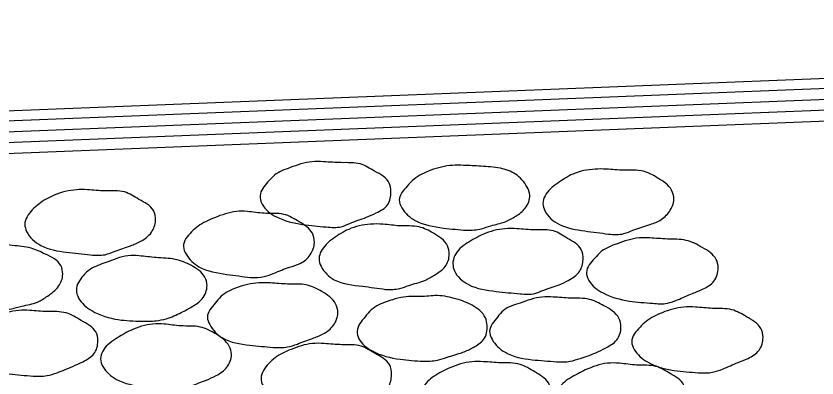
# Model space of a CAD drawing. Extents: x 634177 to 635904, y 289936 to 290970.
# Drawn here: x 635735.458 to 635738.349, y 290611.67 to 290612.978 of the extents above; entities that cross this region are included whole.
import ezdxf

# ---------------------------------------------------------------- set-up
doc = ezdxf.new("R2010")
doc.units = 0
doc.layers.add('R_Draft', color=7, linetype='Continuous')

msp = doc.modelspace()

# ---------------------------------------------------------------- linework, layer by layer
at = {"layer": 'R_Draft'}
for p, q in [((635679.8833, 290610.4165), (635743.9929, 290612.9781)), ((635679.808, 290610.3809), (635744.0617, 290612.9441)), ((635679.7231, 290610.3364), (635744.1369, 290612.9077)), ((635679.6398, 290610.2968), (635744.2081, 290612.8713)), ((635679.5557, 290610.2531), (635744.2809, 290612.8349))]:
    msp.add_line(p, q, dxfattribs=at)
for points in [[(635736.5775, 290612.2162), (635736.4917, 290612.2251), (635736.3979, 290612.2526), (635736.3461, 290612.2987), (635736.3389, 290612.3294), (635736.3664, 290612.3788), (635736.3906, 290612.403), (635736.4473, 290612.4305), (635736.5257, 290612.4516), (635736.5678, 290612.4516), (635736.6317, 290612.4483), (635736.7004, 290612.4435), (635736.7522, 290612.4176), (635736.8048, 290612.3747), (635736.8104, 290612.344), (635736.7991, 290612.2963), (635736.7578, 290612.2671), (635736.7223, 290612.251), (635736.6624, 290612.2291), (635736.6317, 290612.217), (635736.5775, 290612.2162)], [(635737.0838, 290612.204), (635737.0005, 290612.2121), (635736.8986, 290612.2396), (635736.8501, 290612.2849), (635736.8412, 290612.3141), (635736.8695, 290612.3634), (635736.8945, 290612.3885), (635736.9544, 290612.4208), (635737.0329, 290612.4386), (635737.0733, 290612.4386), (635737.1356, 290612.4354), (635737.2059, 290612.4281), (635737.2601, 290612.4071), (635737.3022, 290612.3602), (635737.3119, 290612.331), (635737.2957, 290612.2841), (635737.2618, 290612.255), (635737.2229, 290612.2348), (635737.1712, 290612.2202), (635737.138, 290612.2097), (635737.0838, 290612.204)], [(635737.5966, 290612.1903), (635737.5109, 290612.2016), (635737.4187, 290612.2251), (635737.3661, 290612.2752), (635737.3596, 290612.3003), (635737.3863, 290612.3537), (635737.413, 290612.3747), (635737.468, 290612.4071), (635737.5481, 290612.4249), (635737.5877, 290612.4249), (635737.6516, 290612.4208), (635737.722, 290612.4176), (635737.7746, 290612.3925), (635737.8239, 290612.3488), (635737.832, 290612.3157), (635737.8158, 290612.272), (635737.7818, 290612.2396), (635737.7414, 290612.2235), (635737.684, 290612.204), (635737.6516, 290612.1919), (635737.5966, 290612.1903)], [(635735.7266, 290612.1151), (635735.6392, 290612.1248), (635735.5478, 290612.149), (635735.4961, 290612.2), (635735.4896, 290612.2251), (635735.5163, 290612.2777), (635735.5397, 290612.2987), (635735.5955, 290612.331), (635735.6764, 290612.3504), (635735.7152, 290612.3504), (635735.7791, 290612.3464), (635735.8495, 290612.3424), (635735.9013, 290612.3157), (635735.9539, 290612.2752), (635735.9611, 290612.2396), (635735.9466, 290612.1968), (635735.9078, 290612.1644), (635735.8705, 290612.1482), (635735.8155, 290612.1288), (635735.7791, 290612.1159), (635735.7266, 290612.1151)], [(635736.3041, 290612.0334), (635736.2192, 290612.0447), (635736.1181, 290612.0722), (635736.0719, 290612.1175), (635736.0622, 290612.1458), (635736.0914, 290612.1984), (635736.1148, 290612.2186), (635736.1747, 290612.2493), (635736.2531, 290612.272), (635736.2928, 290612.272), (635736.3534, 290612.2655), (635736.4246, 290612.2615), (635736.4796, 290612.2348), (635736.5273, 290612.1935), (635736.5346, 290612.1604), (635736.52, 290612.1159), (635736.4836, 290612.0843), (635736.4448, 290612.0706), (635736.389, 290612.0488), (635736.3534, 290612.0366), (635736.3041, 290612.0334)], [(635736.7918, 290611.9905), (635736.7077, 290612.0018), (635736.6066, 290612.0253), (635736.5589, 290612.0738), (635736.5516, 290612.1021), (635736.5767, 290612.1523), (635736.6034, 290612.1749), (635736.6584, 290612.2073), (635736.7368, 290612.2259), (635736.7821, 290612.2259), (635736.8428, 290612.2202), (635736.9123, 290612.2162), (635736.9641, 290612.1935), (635737.0151, 290612.1482), (635737.0215, 290612.1175), (635737.007, 290612.073), (635736.9681, 290612.0423), (635736.9334, 290612.0229), (635736.8759, 290612.0051), (635736.8428, 290611.9937), (635736.7918, 290611.9905)], [(635737.2771, 290611.9743), (635737.1906, 290611.9832), (635737.0903, 290612.0083), (635737.0401, 290612.0576), (635737.0345, 290612.0827), (635737.0595, 290612.1377), (635737.0854, 290612.1571), (635737.1445, 290612.1895), (635737.2221, 290612.2097), (635737.2658, 290612.2097), (635737.3305, 290612.2057), (635737.3976, 290612.2016), (635737.4478, 290612.1749), (635737.4979, 290612.1345), (635737.5044, 290612.0989), (635737.4915, 290612.0552), (635737.451, 290612.0229), (635737.4179, 290612.0075), (635737.3596, 290611.9865), (635737.3305, 290611.976), (635737.2771, 290611.9743)], [(635737.756, 290611.9404), (635737.671, 290611.9485), (635737.5764, 290611.9776), (635737.5254, 290612.0229), (635737.5165, 290612.052), (635737.5465, 290612.1029), (635737.5699, 290612.1272), (635737.6274, 290612.1555), (635737.7066, 290612.1765), (635737.7454, 290612.1765), (635737.8085, 290612.1725), (635737.8765, 290612.1677), (635737.9347, 290612.1418), (635737.9849, 290612.0989), (635737.9921, 290612.069), (635737.976, 290612.0196), (635737.9379, 290611.9921), (635737.8999, 290611.976), (635737.8449, 290611.9525), (635737.8085, 290611.9404), (635737.756, 290611.9404)], [(635735.3885, 290611.9185), (635735.3035, 290611.9201), (635735.2113, 290611.9541), (635735.1612, 290612.0002), (635735.1539, 290612.0253), (635735.1766, 290612.0811), (635735.2057, 290612.1046), (635735.2591, 290612.1329), (635735.3391, 290612.1507), (635735.3796, 290612.1547), (635735.4443, 290612.149), (635735.5122, 290612.1393), (635735.564, 290612.1175), (635735.6198, 290612.0763), (635735.6263, 290612.0455), (635735.6117, 290612.0018), (635735.5713, 290611.9662), (635735.5349, 290611.9444), (635735.4791, 290611.9299), (635735.4411, 290611.9201), (635735.3885, 290611.9185)], [(635735.911, 290611.8757), (635735.8269, 290611.8813), (635735.7314, 290611.9137), (635735.6837, 290611.959), (635735.6756, 290611.9881), (635735.7007, 290612.0399), (635735.725, 290612.0625), (635735.7824, 290612.0876), (635735.8616, 290612.1118), (635735.9021, 290612.1118), (635735.9636, 290612.1054), (635736.0323, 290612.0989), (635736.0906, 290612.0763), (635736.1391, 290612.035), (635736.1472, 290612.0043), (635736.1294, 290611.9565), (635736.0938, 290611.9282), (635736.0542, 290611.9072), (635736, 290611.8846), (635735.9636, 290611.8773), (635735.911, 290611.8757)], [(635736.3858, 290611.781), (635736.3009, 290611.7891), (635736.203, 290611.815), (635736.1569, 290611.8635), (635736.1488, 290611.8902), (635736.1763, 290611.9404), (635736.1973, 290611.9646), (635736.2539, 290611.9962), (635736.334, 290612.014), (635736.3761, 290612.014), (635736.4375, 290612.0099), (635736.5055, 290612.0067), (635736.5621, 290611.9824), (635736.6114, 290611.9387), (635736.6195, 290611.9064), (635736.6034, 290611.8611), (635736.5662, 290611.8296), (635736.5273, 290611.8134), (635736.4731, 290611.7932), (635736.4375, 290611.7826), (635736.3858, 290611.781)], [(635736.9269, 290611.7309), (635736.8444, 290611.7382), (635736.7433, 290611.7681), (635736.6956, 290611.8118), (635736.6891, 290611.8401), (635736.7174, 290611.8918), (635736.7401, 290611.9169), (635736.7975, 290611.9468), (635736.8759, 290611.9646), (635736.9172, 290611.9646), (635736.9787, 290611.9679), (635737.0482, 290611.9557), (635737.104, 290611.9331), (635737.1518, 290611.8878), (635737.1582, 290611.8603), (635737.1453, 290611.8093), (635737.1081, 290611.781), (635737.0701, 290611.7632), (635737.0134, 290611.7454), (635736.9787, 290611.7349), (635736.9269, 290611.7309)], [(635737.4082, 290611.7293), (635737.3208, 290611.7365), (635737.2229, 290611.7632), (635737.176, 290611.8101), (635737.1671, 290611.8393), (635737.1954, 290611.8902), (635737.2173, 290611.9145), (635737.2771, 290611.9412), (635737.3556, 290611.963), (635737.3968, 290611.963), (635737.4583, 290611.959), (635737.5271, 290611.9541), (635737.5796, 290611.9315), (635737.6338, 290611.8862), (635737.6411, 290611.8546), (635737.6257, 290611.8077), (635737.5861, 290611.7794), (635737.5505, 290611.7616), (635737.4939, 290611.7414), (635737.4583, 290611.7309), (635737.4082, 290611.7293)], [(635735.5195, 290611.6775), (635735.433, 290611.6856), (635735.3367, 290611.7139), (635735.289, 290611.76), (635735.2825, 290611.7891), (635735.3044, 290611.8401), (635735.3302, 290611.8635), (635735.3869, 290611.8935), (635735.4669, 290611.9145), (635735.5074, 290611.9145), (635735.5697, 290611.9104), (635735.6384, 290611.9056), (635735.6934, 290611.8781), (635735.746, 290611.8368), (635735.7533, 290611.8045), (635735.7387, 290611.7576), (635735.6991, 290611.7293), (635735.6627, 290611.7123), (635735.6061, 290611.6896), (635735.5697, 290611.6791), (635735.5195, 290611.6775)], [(635737.9202, 290611.6896), (635737.8328, 290611.6977), (635737.7365, 290611.7284), (635737.6888, 290611.7737), (635737.6799, 290611.8012), (635737.7099, 290611.8538), (635737.7317, 290611.8748), (635737.7899, 290611.9064), (635737.8676, 290611.9266), (635737.9096, 290611.9266), (635737.9719, 290611.9218), (635738.0415, 290611.9169), (635738.0941, 290611.8918), (635738.1458, 290611.8498), (635738.1539, 290611.8166), (635738.1394, 290611.7705), (635738.0997, 290611.7414), (635738.0641, 290611.7268), (635738.0075, 290611.7026), (635737.9719, 290611.6912), (635737.9202, 290611.6896)], [(635736.0032, 290611.6265), (635735.9175, 290611.6379), (635735.8204, 290611.6654), (635735.7711, 290611.7115), (635735.763, 290611.7398), (635735.7889, 290611.7907), (635735.818, 290611.8118), (635735.8722, 290611.8425), (635735.9514, 290611.8651), (635735.9927, 290611.8651), (635736.0525, 290611.8587), (635736.1229, 290611.8546), (635736.1787, 290611.8296), (635736.2272, 290611.7859), (635736.2353, 290611.7551), (635736.2192, 290611.7098), (635736.1803, 290611.6791), (635736.1447, 290611.6629), (635736.0906, 290611.6419), (635736.0525, 290611.629), (635736.0032, 290611.6265)], [(635736.5791, 290611.5578), (635736.495, 290611.5675), (635736.4003, 290611.595), (635736.3494, 290611.6419), (635736.3421, 290611.6694), (635736.3696, 290611.722), (635736.3931, 290611.7438), (635736.4505, 290611.7737), (635736.5273, 290611.7948), (635736.5702, 290611.7948), (635736.6341, 290611.7907), (635736.7037, 290611.7851), (635736.7546, 290611.7584), (635736.8056, 290611.7187), (635736.8128, 290611.6823), (635736.8015, 290611.6387), (635736.7603, 290611.6071), (635736.7247, 290611.5934), (635736.6648, 290611.5715), (635736.6341, 290611.5594), (635736.5791, 290611.5578)], [(635737.1534, 290611.4915), (635737.0693, 290611.5028), (635736.973, 290611.527), (635736.9245, 290611.5764), (635736.9172, 290611.6007), (635736.9431, 290611.6573), (635736.9657, 290611.6759), (635737.0231, 290611.7066), (635737.1032, 290611.7293), (635737.1445, 290611.7293), (635737.2068, 290611.7252), (635737.2771, 290611.7196), (635737.3305, 290611.6921), (635737.379, 290611.6532), (635737.3879, 290611.616), (635737.3701, 290611.5732), (635737.337, 290611.5392), (635737.2957, 290611.5262), (635737.2399, 290611.506), (635737.2068, 290611.4931), (635737.1534, 290611.4915)], [(635737.6443, 290611.485), (635737.5618, 290611.4963), (635737.4607, 290611.5222), (635737.4138, 290611.5683), (635737.4073, 290611.5974), (635737.4308, 290611.65), (635737.4583, 290611.6702), (635737.5125, 290611.6993), (635737.5926, 290611.7236), (635737.6363, 290611.7236), (635737.6977, 290611.7171), (635737.7673, 290611.7123), (635737.819, 290611.6864), (635737.8684, 290611.6451), (635737.8749, 290611.6104), (635737.8627, 290611.5675), (635737.8223, 290611.5359), (635737.7883, 290611.5206), (635737.7301, 290611.5012), (635737.6977, 290611.4874), (635737.6443, 290611.485)]]:
    msp.add_spline(points, degree=3, dxfattribs=at)

doc.saveas('drawing.dxf')
